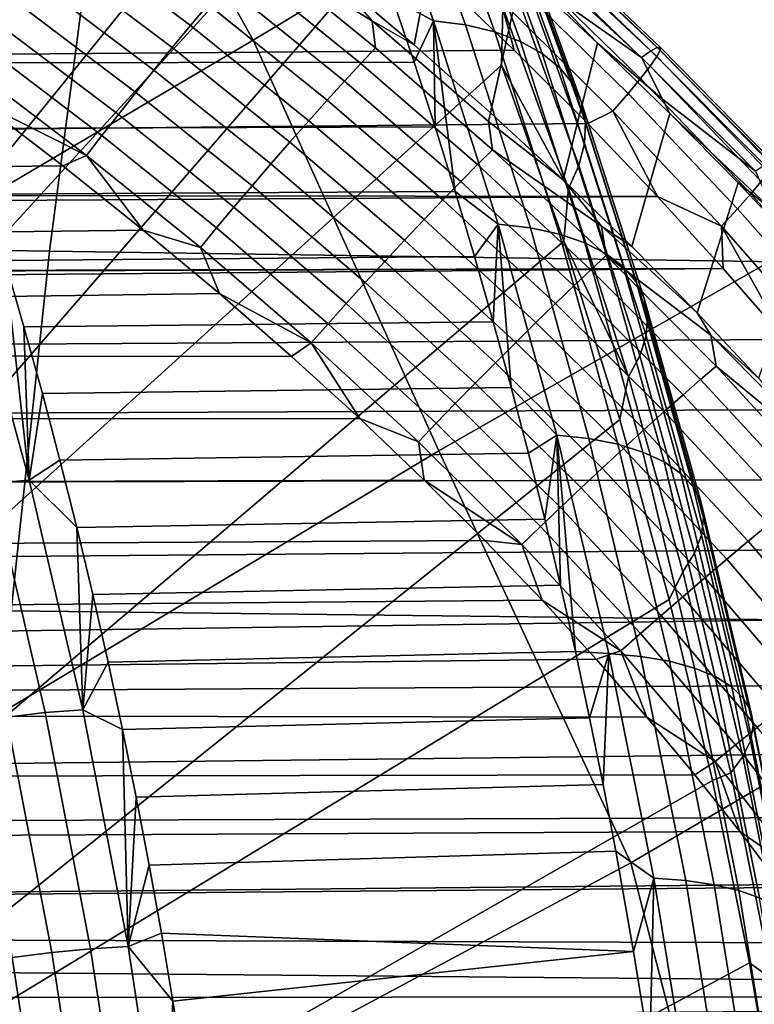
# Model space of a CAD drawing. Header units: metres. Extents: x -240 to 45, y -77 to 27.
# Tile 550 of 656: x -167.7 to -166.65, y 1.51 to 2.92. Entities that reach past the tile are written whole.
import ezdxf

# ---------------------------------------------------------------- set-up
doc = ezdxf.new("R2010")
doc.units = ezdxf.units.M
doc.layers.add('solid_102011X2', color=7, linetype='CONTINUOUS')

msp = doc.modelspace()

# ---------------------------------------------------------------- linework, layer by layer
at = {"layer": 'solid_102011X2'}
for points in [[(-168.728973, 2.282758, 293.332458), (-168.805603, 2.451516, 293.204926), (-167.756409, 4.249924, 295.040253), (-167.68074, 4.143975, 295.167908)], [(-168.728973, 2.282758, 293.332458), (-167.68074, 4.143975, 295.167908), (-167.60759, 4.035539, 295.291382)], [(-168.657959, 2.10499, 293.450653), (-168.728973, 2.282758, 293.332458), (-167.60759, 4.035539, 295.291382), (-167.536972, 3.925005, 295.410614)], [(-167.368652, 2.889431, 317.046051), (-167.694031, 3.473931, 316.847595), (-166.858765, 4.014644, 318.078796), (-166.457581, 3.437254, 318.32724)], [(-168.657959, 2.10499, 293.450653), (-167.536972, 3.925005, 295.410614), (-167.468887, 3.812325, 295.525635)], [(-168.657959, 2.10499, 293.450653), (-167.468887, 3.812325, 295.525635), (-167.40332, 3.697788, 295.636414)], [(-168.592819, 1.918916, 293.559021), (-168.657959, 2.10499, 293.450653), (-167.40332, 3.697788, 295.636414), (-167.340286, 3.581486, 295.742981)], [(-168.592819, 1.918916, 293.559021), (-167.340286, 3.581486, 295.742981), (-167.27977, 3.463499, 295.845306)], [(-168.32074, 2.328119, 315.718353), (-168.585876, 2.920055, 315.552979), (-167.694031, 3.473931, 316.847595), (-167.368652, 2.889431, 317.046051)], [(-168.533844, 1.725268, 293.657196), (-168.592819, 1.918916, 293.559021), (-167.27977, 3.463499, 295.845306), (-167.221756, 3.3441, 295.943451)], [(-167.103455, 2.303709, 317.206848), (-167.368652, 2.889431, 317.046051), (-166.457581, 3.437254, 318.32724), (-166.131958, 2.858924, 318.520203)], [(-168.533844, 1.725268, 293.657196), (-167.221756, 3.3441, 295.943451), (-167.166229, 3.223223, 296.037415)], [(-168.481232, 1.524811, 293.744751), (-168.533844, 1.725268, 293.657196), (-167.166229, 3.223223, 296.037415), (-167.11319, 3.101197, 296.127197)], [(-167.253815, 2.979988, 298.083527), (-167.220108, 3.19068, 298.382324), (-167.09996, 3.088002, 298.374786), (-167.138885, 2.882545, 298.077667)], [(-167.11145, 2.917065, 296.993591), (-167.212433, 3.195531, 296.82251), (-167.202148, 3.040436, 296.953644), (-167.169998, 2.949336, 297.008057)], [(-167.065445, 2.911039, 296.955994), (-167.166245, 3.189008, 296.785217), (-167.212433, 3.195531, 296.82251), (-167.11145, 2.917065, 296.993591)], [(-167.023819, 2.901155, 296.914337), (-167.124329, 3.178304, 296.74408), (-167.166245, 3.189008, 296.785217), (-167.065445, 2.911039, 296.955994)], [(-166.987198, 2.887555, 296.869171), (-167.08728, 3.163573, 296.699615), (-167.124329, 3.178304, 296.74408), (-167.023819, 2.901155, 296.914337)], [(-166.95607, 2.870433, 296.821167), (-167.055649, 3.145025, 296.652496), (-167.08728, 3.163573, 296.699615), (-166.987198, 2.887555, 296.869171)], [(-166.930908, 2.850033, 296.771027), (-167.029861, 3.122925, 296.603363), (-167.055649, 3.145025, 296.652496), (-166.95607, 2.870433, 296.821167)], [(-167.592896, 3.097504, 353.362), (-169.501236, 3.131834, 352.0961), (-169.569809, 2.617176, 352.185242), (-167.659515, 2.588489, 353.45108)], [(-166.912048, 2.826645, 296.719421), (-167.0103, 3.097587, 296.552948), (-167.029861, 3.122925, 296.603363), (-166.930908, 2.850033, 296.771027)], [(-167.012283, 2.936296, 296.306763), (-167.014404, 2.853714, 296.294495), (-168.481232, 1.524811, 293.744751), (-167.11319, 3.101197, 296.127197)], [(-165.67067, 3.063697, 354.602692), (-167.592896, 3.097504, 353.362), (-167.659515, 2.588489, 353.45108), (-165.735367, 2.560238, 354.691742)], [(-166.89978, 2.800605, 296.667084), (-166.997238, 3.069373, 296.501984), (-167.0103, 3.097587, 296.552948), (-166.912048, 2.826645, 296.719421)], [(-167.138885, 2.882545, 298.077667), (-167.09996, 3.088002, 298.374786), (-166.985733, 2.986148, 298.367615), (-167.029739, 2.785813, 298.072205)], [(-167.458099, 2.910084, 297.956024), (-167.630722, 3.040483, 297.966248), (-167.606094, 3.071464, 297.978088), (-167.432709, 2.940196, 297.968475)], [(-166.894257, 2.772282, 296.614807), (-166.99086, 3.038685, 296.451141), (-166.997238, 3.069373, 296.501984), (-166.89978, 2.800605, 296.667084)], [(-167.36499, 3.017698, 298.036102), (-167.368698, 3.055021, 298.068237), (-167.253815, 2.979988, 298.083527), (-167.19873, 2.917065, 298.061279)], [(-167.484116, 2.878756, 297.949097), (-167.655869, 3.008326, 297.95993), (-167.630722, 3.040483, 297.966248), (-167.458099, 2.910084, 297.956024)], [(-166.895584, 2.742081, 296.563324), (-166.991272, 3.005962, 296.401215), (-166.99086, 3.038685, 296.451141), (-166.894257, 2.772282, 296.614807)], [(-166.800827, 2.873983, 298.464203), (-166.968246, 3.030648, 298.471252), (-166.958984, 3.036364, 298.521301), (-166.791946, 2.878952, 298.514374)], [(-166.791946, 2.878952, 298.514374), (-166.958984, 3.036364, 298.521301), (-166.954071, 3.037265, 298.572266), (-166.787598, 2.879246, 298.565399)], [(-166.787598, 2.879246, 298.565399), (-166.954071, 3.037265, 298.572266), (-166.953583, 3.033337, 298.623322), (-166.787827, 2.874861, 298.616425)], [(-166.814087, 2.864421, 298.415649), (-166.98172, 3.020209, 298.422974), (-166.968246, 3.030648, 298.471252), (-166.800827, 2.873983, 298.464203)], [(-166.947205, 2.958326, 298.374817), (-166.98172, 3.020209, 298.422974), (-166.814087, 2.864421, 298.415649)], [(-166.792648, 2.865868, 298.666626), (-166.95755, 3.024642, 298.673645), (-166.965881, 3.011325, 298.722382), (-166.801987, 2.852416, 298.715149)], [(-166.787827, 2.874861, 298.616425), (-166.953583, 3.033337, 298.623322), (-166.95755, 3.024642, 298.673645), (-166.792648, 2.865868, 298.666626)], [(-167.510315, 2.84676, 297.947815), (-167.681107, 2.975559, 297.95929), (-167.655869, 3.008326, 297.95993), (-167.484116, 2.878756, 297.949097)], [(-167.21492, 2.856049, 298.001038), (-167.385712, 2.994518, 298.008911), (-167.36499, 3.017698, 298.036102), (-167.193817, 2.878289, 298.028717)], [(-167.193817, 2.878289, 298.028717), (-167.36499, 3.017698, 298.036102), (-167.19873, 2.917065, 298.061279)], [(-166.903717, 2.710432, 296.513336), (-166.998444, 2.971669, 296.352844), (-166.991272, 3.005962, 296.401215), (-166.895584, 2.742081, 296.563324)], [(-166.801987, 2.852416, 298.715149), (-166.965881, 3.011325, 298.722382), (-166.978455, 2.993604, 298.768768), (-166.815674, 2.834723, 298.7612)], [(-167.238159, 2.83101, 297.977814), (-167.408417, 2.968519, 297.986206), (-167.385712, 2.994518, 298.008911), (-167.21492, 2.856049, 298.001038)], [(-166.815674, 2.834723, 298.7612), (-166.978455, 2.993604, 298.768768), (-166.995071, 2.971768, 298.812012), (-166.833511, 2.813082, 298.804077)], [(-167.106918, 2.981497, 298.890137), (-176.5728, 2.920488, 304.612915), (-176.522537, 2.800123, 304.649323), (-166.995941, 2.875318, 298.88385)], [(-167.19873, 2.917065, 298.061279), (-167.253815, 2.979988, 298.083527), (-167.138885, 2.882545, 298.077667)], [(-167.015442, 2.946176, 298.85141), (-167.106918, 2.981497, 298.890137), (-166.995941, 2.875318, 298.88385)], [(-167.029739, 2.785813, 298.072205), (-166.985733, 2.986148, 298.367615), (-166.877075, 2.885048, 298.36087), (-166.926224, 2.689924, 298.067078)], [(-166.947205, 2.958326, 298.374817), (-166.877075, 2.885048, 298.36087), (-166.985733, 2.986148, 298.367615)], [(-167.536087, 2.814801, 297.952209), (-167.705887, 2.942897, 297.964325), (-167.681107, 2.975559, 297.95929), (-167.510315, 2.84676, 297.947815)], [(-167.263107, 2.803648, 297.959503), (-167.432709, 2.940196, 297.968475), (-167.408417, 2.968519, 297.986206), (-167.238159, 2.83101, 297.977814)], [(-166.833511, 2.813082, 298.804077), (-166.995071, 2.971768, 298.812012), (-167.015442, 2.946176, 298.85141), (-166.855164, 2.787845, 298.843018)], [(-166.918549, 2.677788, 296.465576), (-167.012283, 2.936296, 296.306763), (-166.998444, 2.971669, 296.352844), (-166.903717, 2.710432, 296.513336)], [(-167.138962, 2.857769, 297.060577), (-167.169998, 2.949336, 297.008057), (-167.84407, 2.950158, 297.412415), (-167.812119, 2.857037, 297.465607)], [(-166.814087, 2.864421, 298.415649), (-166.784363, 2.804974, 298.367462), (-166.877075, 2.885048, 298.36087), (-166.947205, 2.958326, 298.374817)], [(-167.561035, 2.783432, 297.962219), (-167.729752, 2.910907, 297.974945), (-167.705887, 2.942897, 297.964325), (-167.536087, 2.814801, 297.952209)], [(-167.289291, 2.774482, 297.946442), (-167.458099, 2.910084, 297.956024), (-167.432709, 2.940196, 297.968475), (-167.263107, 2.803648, 297.959503)], [(-167.11145, 2.917065, 296.993591), (-167.169998, 2.949336, 297.008057), (-167.138962, 2.857769, 297.060577)], [(-166.855164, 2.787845, 298.843018), (-167.015442, 2.946176, 298.85141), (-166.995941, 2.875318, 298.88385), (-166.890869, 2.770324, 298.87793)], [(-166.918549, 2.677788, 296.465576), (-167.014404, 2.853714, 296.294495), (-167.012283, 2.936296, 296.306763)], [(-167.584641, 2.753247, 297.9776), (-167.752274, 2.880197, 297.990906), (-167.729752, 2.910907, 297.974945), (-167.561035, 2.783432, 297.962219)], [(-167.316208, 2.744064, 297.938873), (-167.484116, 2.878756, 297.949097), (-167.458099, 2.910084, 297.956024), (-167.289291, 2.774482, 297.946442)], [(-167.032822, 2.773503, 298.054932), (-167.19873, 2.917065, 298.061279), (-167.138885, 2.882545, 298.077667), (-167.029739, 2.785813, 298.072205)], [(-167.02684, 2.733147, 298.021973), (-167.193817, 2.878289, 298.028717), (-167.19873, 2.917065, 298.061279), (-167.032822, 2.773503, 298.054932)], [(-167.11145, 2.917065, 296.993591), (-167.138962, 2.857769, 297.060577), (-167.109024, 2.765783, 297.111206)], [(-167.11145, 2.917065, 296.993591), (-167.109024, 2.765783, 297.111206), (-167.080215, 2.673409, 297.159973)], [(-167.018753, 2.626994, 297.150726), (-167.11145, 2.917065, 296.993591), (-167.080215, 2.673409, 297.159973)], [(-166.972916, 2.621504, 297.112854), (-167.065445, 2.911039, 296.955994), (-167.11145, 2.917065, 296.993591), (-167.018753, 2.626994, 297.150726)], [(-166.93158, 2.612504, 297.070709), (-167.023819, 2.901155, 296.914337), (-167.065445, 2.911039, 296.955994), (-166.972916, 2.621504, 297.112854)], [(-166.89534, 2.600122, 297.024872), (-166.987198, 2.887555, 296.869171), (-167.023819, 2.901155, 296.914337), (-166.93158, 2.612504, 297.070709)], [(-168.055008, 1.73429, 315.920685), (-168.32074, 2.328119, 315.718353), (-167.368652, 2.889431, 317.046051), (-167.103455, 2.303709, 317.206848)], [(-167.606476, 2.724818, 297.998108), (-167.773026, 2.851348, 298.011963), (-167.752274, 2.880197, 297.990906), (-167.584641, 2.753247, 297.9776)], [(-166.8647, 2.584535, 296.976044), (-166.95607, 2.870433, 296.821167), (-166.987198, 2.887555, 296.869171), (-166.89534, 2.600122, 297.024872)], [(-166.926224, 2.689924, 298.067078), (-166.877075, 2.885048, 298.36087), (-166.774002, 2.784893, 298.354462), (-166.828003, 2.594814, 298.062286)], [(-166.784363, 2.804974, 298.367462), (-166.774002, 2.784893, 298.354462), (-166.877075, 2.885048, 298.36087)], [(-166.630005, 2.715501, 298.507935), (-166.791946, 2.878952, 298.514374), (-166.787598, 2.879246, 298.565399), (-166.626251, 2.715228, 298.55899)], [(-166.626251, 2.715228, 298.55899), (-166.787598, 2.879246, 298.565399), (-166.787827, 2.874861, 298.616425), (-166.627243, 2.710444, 298.609985)], [(-166.995941, 2.875318, 298.88385), (-176.522537, 2.800123, 304.649323), (-176.474579, 2.679564, 304.683899), (-166.890869, 2.770324, 298.87793)], [(-167.343369, 2.712924, 297.936981), (-167.510315, 2.84676, 297.947815), (-167.484116, 2.878756, 297.949097), (-167.316208, 2.744064, 297.938873)], [(-167.04834, 2.711902, 297.993805), (-167.21492, 2.856049, 298.001038), (-167.193817, 2.878289, 298.028717), (-167.02684, 2.733147, 298.021973)], [(-166.840118, 2.565965, 296.924896), (-166.930908, 2.850033, 296.771027), (-166.95607, 2.870433, 296.821167), (-166.8647, 2.584535, 296.976044)], [(-166.651474, 2.702568, 298.408813), (-166.814087, 2.864421, 298.415649), (-166.800827, 2.873983, 298.464203), (-166.638474, 2.711257, 298.457581)], [(-166.63298, 2.701228, 298.660034), (-166.792648, 2.865868, 298.666626), (-166.801987, 2.852416, 298.715149), (-166.643356, 2.68773, 298.708313)], [(-166.638474, 2.711257, 298.457581), (-166.800827, 2.873983, 298.464203), (-166.791946, 2.878952, 298.514374), (-166.630005, 2.715501, 298.507935)], [(-166.627243, 2.710444, 298.609985), (-166.787827, 2.874861, 298.616425), (-166.792648, 2.865868, 298.666626), (-166.63298, 2.701228, 298.660034)], [(-168.435211, 1.318336, 293.82135), (-168.481232, 1.524811, 293.744751), (-167.014404, 2.853714, 296.294495), (-166.925232, 2.602482, 296.445587)], [(-167.138962, 2.857769, 297.060577), (-167.812119, 2.857037, 297.465607), (-167.781326, 2.763466, 297.516846), (-167.109024, 2.765783, 297.111206)], [(-167.606476, 2.724818, 297.998108), (-167.761597, 2.802982, 298.03476), (-167.773026, 2.851348, 298.011963)], [(-167.072128, 2.687889, 297.970062), (-167.238159, 2.83101, 297.977814), (-167.21492, 2.856049, 298.001038), (-167.04834, 2.711902, 297.993805)], [(-166.829422, 1.715995, 317.413361), (-167.103455, 2.303709, 317.206848), (-166.131958, 2.858924, 318.520203), (-165.866562, 2.279384, 318.676483)], [(-166.918549, 2.677788, 296.465576), (-166.925232, 2.602482, 296.445587), (-167.014404, 2.853714, 296.294495)], [(-166.643356, 2.68773, 298.708313), (-166.801987, 2.852416, 298.715149), (-166.815674, 2.834723, 298.7612), (-166.658218, 2.670172, 298.754089)], [(-166.784363, 2.804974, 298.367462), (-166.814087, 2.864421, 298.415649), (-166.651474, 2.702568, 298.408813)], [(-167.370209, 2.681758, 297.940735), (-167.536087, 2.814801, 297.952209), (-167.510315, 2.84676, 297.947815), (-167.343369, 2.712924, 297.936981)], [(-166.821945, 2.544678, 296.872162), (-166.912048, 2.826645, 296.719421), (-166.930908, 2.850033, 296.771027), (-166.840118, 2.565965, 296.924896)], [(-167.097763, 2.661564, 297.951172), (-167.263107, 2.803648, 297.959503), (-167.238159, 2.83101, 297.977814), (-167.072128, 2.687889, 297.970062)], [(-166.81041, 2.520976, 296.818573), (-166.89978, 2.800605, 296.667084), (-166.912048, 2.826645, 296.719421), (-166.821945, 2.544678, 296.872162)], [(-166.658218, 2.670172, 298.754089), (-166.815674, 2.834723, 298.7612), (-166.833511, 2.813082, 298.804077), (-166.677322, 2.648842, 298.796539)], [(-167.39624, 2.651098, 297.950104), (-167.561035, 2.783432, 297.962219), (-167.536087, 2.814801, 297.952209), (-167.370209, 2.681758, 297.940735)], [(-166.677322, 2.648842, 298.796539), (-166.833511, 2.813082, 298.804077), (-166.855164, 2.787845, 298.843018), (-166.700333, 2.624089, 298.835022)], [(-173.413681, 2.648131, 301.5336), (-173.442764, 2.748632, 301.485199), (-167.761597, 2.802982, 298.03476), (-167.640213, 2.710254, 298.0242)], [(-167.606476, 2.724818, 297.998108), (-167.640213, 2.710254, 298.0242), (-167.761597, 2.802982, 298.03476)], [(-167.124741, 2.633427, 297.9375), (-167.289291, 2.774482, 297.946442), (-167.263107, 2.803648, 297.959503), (-167.097763, 2.661564, 297.951172)], [(-166.80571, 2.495197, 296.764923), (-166.894257, 2.772282, 296.614807), (-166.89978, 2.800605, 296.667084), (-166.81041, 2.520976, 296.818573)], [(-166.651474, 2.702568, 298.408813), (-166.62648, 2.645725, 298.360626), (-166.774002, 2.784893, 298.354462), (-166.784363, 2.804974, 298.367462)], [(-167.420975, 2.621525, 297.964935), (-167.584641, 2.753247, 297.9776), (-167.561035, 2.783432, 297.962219), (-167.39624, 2.651098, 297.950104)], [(-167.032822, 2.773503, 298.054932), (-167.029739, 2.785813, 298.072205), (-166.926224, 2.689924, 298.067078)], [(-166.855164, 2.787845, 298.843018), (-166.890869, 2.770324, 298.87793), (-166.791565, 2.666507, 298.872437)], [(-166.700333, 2.624089, 298.835022), (-166.855164, 2.787845, 298.843018), (-166.791565, 2.666507, 298.872437)], [(-166.828003, 2.594814, 298.062286), (-166.774002, 2.784893, 298.354462), (-166.676285, 2.685724, 298.348419), (-166.735046, 2.50064, 298.057831)], [(-166.62648, 2.645725, 298.360626), (-166.676285, 2.685724, 298.348419), (-166.774002, 2.784893, 298.354462)], [(-166.791565, 2.666507, 298.872437), (-166.890869, 2.770324, 298.87793), (-176.474579, 2.679564, 304.683899)], [(-167.152557, 2.604011, 297.929321), (-167.316208, 2.744064, 297.938873), (-167.289291, 2.774482, 297.946442), (-167.124741, 2.633427, 297.9375)], [(-167.02684, 2.733147, 298.021973), (-167.032822, 2.773503, 298.054932), (-166.926224, 2.689924, 298.067078), (-166.871445, 2.624054, 298.049133)], [(-166.807892, 2.46771, 296.711945), (-166.895584, 2.742081, 296.563324), (-166.894257, 2.772282, 296.614807), (-166.80571, 2.495197, 296.764923)], [(-167.109024, 2.765783, 297.111206), (-167.781326, 2.763466, 297.516846), (-167.751678, 2.669487, 297.566193), (-167.080215, 2.673409, 297.159973)], [(-167.443939, 2.593601, 297.984863), (-167.606476, 2.724818, 297.998108), (-167.584641, 2.753247, 297.9776), (-167.420975, 2.621525, 297.964935)], [(-167.180756, 2.573823, 297.926758), (-167.343369, 2.712924, 297.936981), (-167.316208, 2.744064, 297.938873), (-167.152557, 2.604011, 297.929321)], [(-166.81694, 2.438906, 296.660431), (-166.903717, 2.710432, 296.513336), (-166.895584, 2.742081, 296.563324), (-166.807892, 2.46771, 296.711945)], [(-167.606476, 2.724818, 297.998108), (-167.525482, 2.618528, 298.014435), (-167.640213, 2.710254, 298.0242)], [(-167.443939, 2.593601, 297.984863), (-167.525482, 2.618528, 298.014435), (-167.606476, 2.724818, 297.998108)], [(-166.886475, 2.561785, 297.987183), (-167.04834, 2.711902, 297.993805), (-167.02684, 2.733147, 298.021973), (-166.864594, 2.581977, 298.015808)], [(-166.864594, 2.581977, 298.015808), (-167.02684, 2.733147, 298.021973), (-166.871445, 2.624054, 298.049133)], [(-167.208664, 2.543547, 297.929901), (-167.370209, 2.681758, 297.940735), (-167.343369, 2.712924, 297.936981), (-167.180756, 2.573823, 297.926758)], [(-166.910812, 2.53887, 297.962891), (-167.072128, 2.687889, 297.970062), (-167.04834, 2.711902, 297.993805), (-166.886475, 2.561785, 297.987183)], [(-173.385773, 2.547128, 301.580048), (-173.413681, 2.648131, 301.5336), (-167.640213, 2.710254, 298.0242), (-167.525482, 2.618528, 298.014435)], [(-166.832703, 2.409197, 296.611084), (-166.918549, 2.677788, 296.465576), (-166.903717, 2.710432, 296.513336), (-166.81694, 2.438906, 296.660431)], [(-166.937134, 2.513666, 297.943451), (-167.097763, 2.661564, 297.951172), (-167.072128, 2.687889, 297.970062), (-166.910812, 2.53887, 297.962891)], [(-166.871445, 2.624054, 298.049133), (-166.926224, 2.689924, 298.067078), (-166.828003, 2.594814, 298.062286)], [(-166.735046, 2.50064, 298.057831), (-166.676285, 2.685724, 298.348419), (-166.58374, 2.587585, 298.342743), (-166.647125, 2.407412, 298.053619)], [(-166.62648, 2.645725, 298.360626), (-166.58374, 2.587585, 298.342743), (-166.676285, 2.685724, 298.348419)], [(-166.490616, 2.517035, 298.701935), (-166.643356, 2.68773, 298.708313), (-166.658218, 2.670172, 298.754089), (-166.506699, 2.499731, 298.747375)], [(-177.963394, 2.599229, 305.618988), (-166.791565, 2.666507, 298.872437), (-176.474579, 2.679564, 304.683899), (-177.98436, 2.659164, 305.601501)], [(-167.080215, 2.673409, 297.159973), (-167.751678, 2.669487, 297.566193), (-167.72319, 2.575142, 297.613617), (-167.052475, 2.58065, 297.206909)], [(-167.235825, 2.513695, 297.938629), (-167.39624, 2.651098, 297.950104), (-167.370209, 2.681758, 297.940735), (-167.208664, 2.543547, 297.929901)], [(-167.018753, 2.626994, 297.150726), (-167.080215, 2.673409, 297.159973), (-167.052475, 2.58065, 297.206909)], [(-166.832703, 2.409197, 296.611084), (-166.925232, 2.602482, 296.445587), (-166.918549, 2.677788, 296.465576)], [(-166.506699, 2.499731, 298.747375), (-166.658218, 2.670172, 298.754089), (-166.677322, 2.648842, 298.796539), (-166.527115, 2.478845, 298.789429)], [(-166.791565, 2.666507, 298.872437), (-177.963394, 2.599229, 305.618988), (-177.941528, 2.535388, 305.637085), (-166.697556, 2.563876, 298.867188)], [(-166.964935, 2.486652, 297.929169), (-167.124741, 2.633427, 297.9375), (-167.097763, 2.661564, 297.951172), (-166.937134, 2.513666, 297.943451)], [(-166.700333, 2.624089, 298.835022), (-166.791565, 2.666507, 298.872437), (-166.697556, 2.563876, 298.867188)], [(-167.261719, 2.484835, 297.95285), (-167.420975, 2.621525, 297.964935), (-167.39624, 2.651098, 297.950104), (-167.235825, 2.513695, 297.938629)], [(-166.527115, 2.478845, 298.789429), (-166.677322, 2.648842, 298.796539), (-166.700333, 2.624089, 298.835022), (-166.551529, 2.45472, 298.827454)], [(-166.993698, 2.458339, 297.920349), (-167.152557, 2.604011, 297.929321), (-167.124741, 2.633427, 297.9375), (-166.964935, 2.486652, 297.929169)], [(-167.018753, 2.626994, 297.150726), (-167.052475, 2.58065, 297.206909), (-167.025833, 2.487532, 297.252014)], [(-167.018753, 2.626994, 297.150726), (-167.025833, 2.487532, 297.252014), (-167.00029, 2.394105, 297.295288)], [(-166.934967, 2.325943, 297.292816), (-167.018753, 2.626994, 297.150726), (-167.00029, 2.394105, 297.295288)], [(-166.889282, 2.321029, 297.254669), (-166.972916, 2.621504, 297.112854), (-167.018753, 2.626994, 297.150726), (-166.934967, 2.325943, 297.292816)], [(-173.359039, 2.445722, 301.624542), (-173.385773, 2.547128, 301.580048), (-167.525482, 2.618528, 298.014435), (-167.416733, 2.5278, 298.005249)], [(-167.659515, 2.588489, 353.45108), (-169.569809, 2.617176, 352.185242), (-169.626068, 2.098488, 352.258362), (-167.714172, 2.075486, 353.52417)], [(-167.443939, 2.593601, 297.984863), (-167.416733, 2.5278, 298.005249), (-167.525482, 2.618528, 298.014435)], [(-167.285858, 2.457511, 297.972229), (-167.443939, 2.593601, 297.984863), (-167.420975, 2.621525, 297.964935), (-167.261719, 2.484835, 297.95285)], [(-166.848221, 2.312976, 297.212067), (-166.93158, 2.612504, 297.070709), (-166.972916, 2.621504, 297.112854), (-166.889282, 2.321029, 297.254669)], [(-166.812332, 2.3019, 297.165649), (-166.89534, 2.600122, 297.024872), (-166.93158, 2.612504, 297.070709), (-166.848221, 2.312976, 297.212067)], [(-166.871445, 2.624054, 298.049133), (-166.828003, 2.594814, 298.062286), (-166.735046, 2.50064, 298.057831)], [(-166.864594, 2.581977, 298.015808), (-166.871445, 2.624054, 298.049133), (-166.735046, 2.50064, 298.057831), (-166.715149, 2.46839, 298.043884)], [(-166.700333, 2.624089, 298.835022), (-166.697556, 2.563876, 298.867188), (-166.609024, 2.462606, 298.862366)], [(-166.551529, 2.45472, 298.827454), (-166.700333, 2.624089, 298.835022), (-166.609024, 2.462606, 298.862366)], [(-168.395966, 1.106659, 293.886658), (-168.435211, 1.318336, 293.82135), (-166.925232, 2.602482, 296.445587), (-166.845459, 2.348233, 296.580811)], [(-167.022919, 2.429212, 297.917145), (-167.180756, 2.573823, 297.926758), (-167.152557, 2.604011, 297.929321), (-166.993698, 2.458339, 297.920349)], [(-166.832703, 2.409197, 296.611084), (-166.845459, 2.348233, 296.580811), (-166.925232, 2.602482, 296.445587)], [(-166.782166, 2.287957, 297.116028), (-166.8647, 2.584535, 296.976044), (-166.89534, 2.600122, 297.024872), (-166.812332, 2.3019, 297.165649)], [(-165.735367, 2.560238, 354.691742), (-167.659515, 2.588489, 353.45108), (-167.714172, 2.075486, 353.52417), (-165.788437, 2.052835, 354.764771)], [(-167.285858, 2.457511, 297.972229), (-167.416733, 2.5278, 298.005249), (-167.443939, 2.593601, 297.984863)], [(-166.758118, 2.271348, 297.063965), (-166.840118, 2.565965, 296.924896), (-166.8647, 2.584535, 296.976044), (-166.782166, 2.287957, 297.116028)], [(-167.688232, 2.261811, 297.782898), (-167.775314, 2.578902, 297.63797), (-167.828537, 2.573958, 297.659943), (-167.741608, 2.25743, 297.804596)], [(-167.688232, 2.261811, 297.782898), (-167.72319, 2.575142, 297.613617), (-167.775314, 2.578902, 297.63797)], [(-167.052475, 2.58065, 297.206909), (-167.72319, 2.575142, 297.613617), (-167.695831, 2.480434, 297.659149), (-167.025833, 2.487532, 297.252014)], [(-167.688232, 2.261811, 297.782898), (-167.695831, 2.480434, 297.659149), (-167.72319, 2.575142, 297.613617)], [(-167.051941, 2.399939, 297.919647), (-167.208664, 2.543547, 297.929901), (-167.180756, 2.573823, 297.926758), (-167.022919, 2.429212, 297.917145)], [(-166.729904, 2.405361, 297.98111), (-166.886475, 2.561785, 297.987183), (-166.864594, 2.581977, 298.015808), (-166.707626, 2.424436, 298.010193)], [(-166.707626, 2.424436, 298.010193), (-166.864594, 2.581977, 298.015808), (-166.715149, 2.46839, 298.043884)], [(-166.697556, 2.563876, 298.867188), (-177.941528, 2.535388, 305.637085), (-177.938324, 2.52592, 305.639709)], [(-166.697556, 2.563876, 298.867188), (-177.938324, 2.52592, 305.639709), (-177.918686, 2.467226, 305.655731)], [(-166.697556, 2.563876, 298.867188), (-177.918686, 2.467226, 305.655731), (-177.894867, 2.394322, 305.674957), (-166.609024, 2.462606, 298.862366)], [(-166.754807, 2.383623, 297.956329), (-166.910812, 2.53887, 297.962891), (-166.886475, 2.561785, 297.987183), (-166.729904, 2.405361, 297.98111)], [(-166.74057, 2.252308, 297.010162), (-166.821945, 2.544678, 296.872162), (-166.840118, 2.565965, 296.924896), (-166.758118, 2.271348, 297.063965)], [(-167.080276, 2.371011, 297.927765), (-167.235825, 2.513695, 297.938629), (-167.208664, 2.543547, 297.929901), (-167.051941, 2.399939, 297.919647)], [(-166.729736, 2.23111, 296.955383), (-166.81041, 2.520976, 296.818573), (-166.821945, 2.544678, 296.872162), (-166.74057, 2.252308, 297.010162)], [(-166.78183, 2.359634, 297.936279), (-166.937134, 2.513666, 297.943451), (-166.910812, 2.53887, 297.962891), (-166.754807, 2.383623, 297.956329)], [(-173.359039, 2.445722, 301.624542), (-167.416733, 2.5278, 298.005249), (-167.313721, 2.438094, 297.996613)], [(-167.285858, 2.457511, 297.972229), (-167.313721, 2.438094, 297.996613), (-167.416733, 2.5278, 298.005249)], [(-166.725784, 2.208056, 296.900452), (-166.80571, 2.495197, 296.764923), (-166.81041, 2.520976, 296.818573), (-166.729736, 2.23111, 296.955383)], [(-167.107376, 2.342977, 297.941376), (-167.261719, 2.484835, 297.95285), (-167.235825, 2.513695, 297.938629), (-167.080276, 2.371011, 297.927765)], [(-166.810471, 2.333848, 297.921417), (-166.964935, 2.486652, 297.929169), (-166.937134, 2.513666, 297.943451), (-166.78183, 2.359634, 297.936279)], [(-166.715149, 2.46839, 298.043884), (-166.735046, 2.50064, 298.057831), (-166.647125, 2.407412, 298.053619)], [(-167.025833, 2.487532, 297.252014), (-167.695831, 2.480434, 297.659149), (-167.669601, 2.385383, 297.702789), (-167.00029, 2.394105, 297.295288)], [(-166.840195, 2.306756, 297.911987), (-166.993698, 2.458339, 297.920349), (-166.964935, 2.486652, 297.929169), (-166.810471, 2.333848, 297.921417)], [(-166.728775, 2.183474, 296.8461), (-166.807892, 2.46771, 296.711945), (-166.80571, 2.495197, 296.764923), (-166.725784, 2.208056, 296.900452)], [(-167.688232, 2.261811, 297.782898), (-167.669601, 2.385383, 297.702789), (-167.695831, 2.480434, 297.659149)], [(-167.132721, 2.316367, 297.960175), (-167.285858, 2.457511, 297.972229), (-167.261719, 2.484835, 297.95285), (-167.107376, 2.342977, 297.941376)], [(-166.609024, 2.462606, 298.862366), (-177.894867, 2.394322, 305.674957), (-177.86969, 2.315033, 305.695038), (-166.525391, 2.362397, 298.857819)], [(-166.870483, 2.278816, 297.908142), (-167.022919, 2.429212, 297.917145), (-166.993698, 2.458339, 297.920349), (-166.840195, 2.306756, 297.911987)], [(-166.738678, 2.157715, 296.793152), (-166.81694, 2.438906, 296.660431), (-166.807892, 2.46771, 296.711945), (-166.728775, 2.183474, 296.8461)], [(-166.715149, 2.46839, 298.043884), (-166.647125, 2.407412, 298.053619), (-166.563843, 2.314914, 298.049683)], [(-166.707626, 2.424436, 298.010193), (-166.715149, 2.46839, 298.043884), (-166.563843, 2.314914, 298.049683), (-166.564606, 2.306209, 298.039185)], [(-173.333466, 2.343979, 301.667114), (-173.359039, 2.445722, 301.624542), (-167.313721, 2.438094, 297.996613), (-167.216507, 2.349477, 297.988586)], [(-167.285858, 2.457511, 297.972229), (-167.216507, 2.349477, 297.988586), (-167.313721, 2.438094, 297.996613)], [(-167.132721, 2.316367, 297.960175), (-167.216507, 2.349477, 297.988586), (-167.285858, 2.457511, 297.972229)], [(-166.75531, 2.131147, 296.74234), (-166.832703, 2.409197, 296.611084), (-166.81694, 2.438906, 296.660431), (-166.738678, 2.157715, 296.793152)], [(-166.90065, 2.250677, 297.910004), (-167.051941, 2.399939, 297.919647), (-167.022919, 2.429212, 297.917145), (-166.870483, 2.278816, 297.908142)], [(-166.579361, 2.242339, 297.975616), (-166.729904, 2.405361, 297.98111), (-166.707626, 2.424436, 298.010193), (-166.556686, 2.260229, 298.005157)], [(-166.556686, 2.260229, 298.005157), (-166.707626, 2.424436, 298.010193), (-166.564606, 2.306209, 298.039185)], [(-166.832703, 2.409197, 296.611084), (-166.75531, 2.131147, 296.74234), (-166.774857, 2.091599, 296.700531), (-166.845459, 2.348233, 296.580811)], [(-166.604797, 2.221863, 297.950317), (-166.754807, 2.383623, 297.956329), (-166.729904, 2.405361, 297.98111), (-166.579361, 2.242339, 297.975616)], [(-167.00029, 2.394105, 297.295288), (-167.669601, 2.385383, 297.702789), (-167.644501, 2.290045, 297.744568), (-166.9758, 2.300369, 297.336761)], [(-166.930176, 2.222807, 297.917511), (-167.080276, 2.371011, 297.927765), (-167.051941, 2.399939, 297.919647), (-166.90065, 2.250677, 297.910004)], [(-166.934967, 2.325943, 297.292816), (-167.00029, 2.394105, 297.295288), (-166.9758, 2.300369, 297.336761)], [(-167.688232, 2.261811, 297.782898), (-167.644501, 2.290045, 297.744568), (-167.669601, 2.385383, 297.702789)], [(-166.632538, 2.199189, 297.929749), (-166.78183, 2.359634, 297.936279), (-166.754807, 2.383623, 297.956329), (-166.604797, 2.221863, 297.950317)], [(-166.525391, 2.362397, 298.857819), (-177.86969, 2.315033, 305.695038), (-177.843842, 2.230927, 305.715393), (-166.446075, 2.26289, 298.853455)], [(-166.958527, 2.195735, 297.930511), (-167.107376, 2.342977, 297.941376), (-167.080276, 2.371011, 297.927765), (-166.930176, 2.222807, 297.917511)], [(-166.662033, 2.174748, 297.914276), (-166.810471, 2.333848, 297.921417), (-166.78183, 2.359634, 297.936279), (-166.632538, 2.199189, 297.929749)], [(-173.309052, 2.241829, 301.707733), (-173.333466, 2.343979, 301.667114), (-167.216507, 2.349477, 297.988586), (-167.124542, 2.261981, 297.981018)], [(-168.395966, 1.106659, 293.886658), (-166.845459, 2.348233, 296.580811), (-166.774857, 2.091599, 296.700531)], [(-167.132721, 2.316367, 297.960175), (-167.124542, 2.261981, 297.981018), (-167.216507, 2.349477, 297.988586)], [(-166.985138, 2.169973, 297.948761), (-167.132721, 2.316367, 297.960175), (-167.107376, 2.342977, 297.941376), (-166.958527, 2.195735, 297.930511)], [(-166.692734, 2.149003, 297.904236), (-166.840195, 2.306756, 297.911987), (-166.810471, 2.333848, 297.921417), (-166.662033, 2.174748, 297.914276)], [(-166.934967, 2.325943, 297.292816), (-166.9758, 2.300369, 297.336761), (-166.952377, 2.20633, 297.376434)], [(-166.934967, 2.325943, 297.292816), (-166.952377, 2.20633, 297.376434), (-166.930008, 2.112043, 297.414307)], [(-166.934967, 2.325943, 297.292816), (-166.930008, 2.112043, 297.414307), (-166.908707, 2.017515, 297.450378)], [(-166.860718, 2.014703, 297.418762), (-166.934967, 2.325943, 297.292816), (-166.908707, 2.017515, 297.450378)], [(-166.815186, 2.010403, 297.380371), (-166.889282, 2.321029, 297.254669), (-166.934967, 2.325943, 297.292816), (-166.860718, 2.014703, 297.418762)], [(-166.774353, 2.003361, 297.337372), (-166.848221, 2.312976, 297.212067), (-166.889282, 2.321029, 297.254669), (-166.815186, 2.010403, 297.380371)], [(-167.904434, 1.140906, 316.01709), (-168.055008, 1.73429, 315.920685), (-167.103455, 2.303709, 317.206848), (-166.829422, 1.715995, 317.413361)], [(-166.985138, 2.169973, 297.948761), (-167.124542, 2.261981, 297.981018), (-167.132721, 2.316367, 297.960175)], [(-166.724121, 2.122387, 297.89975), (-166.870483, 2.278816, 297.908142), (-166.840195, 2.306756, 297.911987), (-166.692734, 2.149003, 297.904236)], [(-166.738815, 1.993675, 297.290375), (-166.812332, 2.3019, 297.165649), (-166.848221, 2.312976, 297.212067), (-166.774353, 2.003361, 297.337372)], [(-167.688232, 2.261811, 297.782898), (-167.620514, 2.194422, 297.784515), (-167.644501, 2.290045, 297.744568)], [(-166.9758, 2.300369, 297.336761), (-167.644501, 2.290045, 297.744568), (-167.620514, 2.194422, 297.784515), (-166.952377, 2.20633, 297.376434)], [(-166.709061, 1.981483, 297.240051), (-166.782166, 2.287957, 297.116028), (-166.812332, 2.3019, 297.165649), (-166.738815, 1.993675, 297.290375)], [(-166.755463, 2.095525, 297.901001), (-166.90065, 2.250677, 297.910004), (-166.870483, 2.278816, 297.908142), (-166.724121, 2.122387, 297.89975)], [(-166.678741, 1.128871, 317.507141), (-166.829422, 1.715995, 317.413361), (-165.866562, 2.279384, 318.676483), (-165.583893, 1.697762, 318.887085)], [(-166.685516, 1.966961, 297.187134), (-166.758118, 2.271348, 297.063965), (-166.782166, 2.287957, 297.116028), (-166.709061, 1.981483, 297.240051)], [(-166.446075, 2.26289, 298.853455), (-177.843842, 2.230927, 305.715393), (-177.782974, 2.067243, 305.744598), (-166.371231, 2.164242, 298.849426)], [(-173.285812, 2.139363, 301.746399), (-173.309052, 2.241829, 301.707733), (-167.124542, 2.261981, 297.981018), (-167.037888, 2.175724, 297.973907)], [(-167.611923, 1.933944, 297.909912), (-167.688232, 2.261811, 297.782898), (-167.741608, 2.25743, 297.804596), (-167.665436, 1.930163, 297.931366)], [(-167.611923, 1.933944, 297.909912), (-167.620514, 2.194422, 297.784515), (-167.688232, 2.261811, 297.782898)], [(-166.985138, 2.169973, 297.948761), (-167.037888, 2.175724, 297.973907), (-167.124542, 2.261981, 297.981018)], [(-166.668533, 1.950314, 297.132385), (-166.74057, 2.252308, 297.010162), (-166.758118, 2.271348, 297.063965), (-166.685516, 1.966961, 297.187134)], [(-167.665436, 1.930163, 297.931366), (-167.741608, 2.25743, 297.804596), (-167.796692, 2.250178, 297.820496), (-167.720734, 1.923904, 297.946899)], [(-166.78624, 2.068861, 297.907867), (-166.930176, 2.222807, 297.917511), (-166.90065, 2.250677, 297.910004), (-166.755463, 2.095525, 297.901001)], [(-166.65834, 1.931781, 297.076538), (-166.729736, 2.23111, 296.955383), (-166.74057, 2.252308, 297.010162), (-166.668533, 1.950314, 297.132385)], [(-166.815857, 2.0429, 297.920258), (-166.958527, 2.195735, 297.930511), (-166.930176, 2.222807, 297.917511), (-166.78624, 2.068861, 297.907867)], [(-166.655075, 1.911626, 297.020416), (-166.725784, 2.208056, 296.900452), (-166.729736, 2.23111, 296.955383), (-166.65834, 1.931781, 297.076538)], [(-166.952377, 2.20633, 297.376434), (-167.620514, 2.194422, 297.784515), (-167.597626, 2.098511, 297.822601), (-166.930008, 2.112043, 297.414307)], [(-166.658813, 1.890136, 296.964813), (-166.728775, 2.183474, 296.8461), (-166.725784, 2.208056, 296.900452), (-166.655075, 1.911626, 297.020416)], [(-167.611923, 1.933944, 297.909912), (-167.597626, 2.098511, 297.822601), (-167.620514, 2.194422, 297.784515)], [(-166.843765, 2.018134, 297.937958), (-166.985138, 2.169973, 297.948761), (-166.958527, 2.195735, 297.930511), (-166.815857, 2.0429, 297.920258)], [(-166.520447, 2.009127, 297.907715), (-166.662033, 2.174748, 297.914276), (-166.632538, 2.199189, 297.929749), (-166.490082, 2.032102, 297.923767)], [(-166.669464, 1.867617, 296.910553), (-166.738678, 2.157715, 296.793152), (-166.728775, 2.183474, 296.8461), (-166.658813, 1.890136, 296.964813)], [(-166.371231, 2.164242, 298.849426), (-177.782974, 2.067243, 305.744598), (-177.727142, 1.904127, 305.77124), (-166.300735, 2.066756, 298.845551)], [(-173.263718, 2.036696, 301.783173), (-173.285812, 2.139363, 301.746399), (-167.037888, 2.175724, 297.973907), (-166.956299, 2.090647, 297.967346)], [(-166.985138, 2.169973, 297.948761), (-166.956299, 2.090647, 297.967346), (-167.037888, 2.175724, 297.973907)], [(-166.843765, 2.018134, 297.937958), (-166.956299, 2.090647, 297.967346), (-166.985138, 2.169973, 297.948761)], [(-166.552124, 1.984864, 297.897064), (-166.692734, 2.149003, 297.904236), (-166.662033, 2.174748, 297.914276), (-166.520447, 2.009127, 297.907715)], [(-166.68692, 1.844391, 296.858398), (-166.75531, 2.131147, 296.74234), (-166.738678, 2.157715, 296.793152), (-166.669464, 1.867617, 296.910553)], [(-166.584625, 1.959719, 297.891998), (-166.724121, 2.122387, 297.89975), (-166.692734, 2.149003, 297.904236), (-166.552124, 1.984864, 297.897064)], [(-166.75531, 2.131147, 296.74234), (-166.68692, 1.844391, 296.858398), (-166.713211, 1.833121, 296.805115), (-166.774857, 2.091599, 296.700531)], [(-166.617157, 1.934288, 297.892609), (-166.755463, 2.095525, 297.901001), (-166.724121, 2.122387, 297.89975), (-166.584625, 1.959719, 297.891998)], [(-166.930008, 2.112043, 297.414307), (-167.597626, 2.098511, 297.822601), (-167.575851, 2.002371, 297.858856), (-166.908707, 2.017515, 297.450378)], [(-167.611923, 1.933944, 297.909912), (-167.575851, 2.002371, 297.858856), (-167.597626, 2.098511, 297.822601)], [(-166.64917, 1.908988, 297.898865), (-166.78624, 2.068861, 297.907867), (-166.755463, 2.095525, 297.901001), (-166.617157, 1.934288, 297.892609)], [(-173.242798, 1.933806, 301.817993), (-173.263718, 2.036696, 301.783173), (-166.956299, 2.090647, 297.967346), (-166.87915, 2.006549, 297.96109)], [(-168.363632, 0.890614, 293.94046), (-168.395966, 1.106659, 293.886658), (-166.774857, 2.091599, 296.700531), (-166.713211, 1.833121, 296.805115)], [(-166.843765, 2.018134, 297.937958), (-166.87915, 2.006549, 297.96109), (-166.956299, 2.090647, 297.967346)], [(-166.234558, 1.970542, 298.841919), (-166.300735, 2.066756, 298.845551), (-177.727142, 1.904127, 305.77124)], [(-165.788437, 2.052835, 354.764771), (-167.714172, 2.075486, 353.52417), (-167.75676, 1.559288, 353.581146), (-165.829788, 1.542271, 354.821686)], [(-166.680099, 1.884298, 297.910675), (-166.815857, 2.0429, 297.920258), (-166.78624, 2.068861, 297.907867), (-166.64917, 1.908988, 297.898865)], [(-166.70932, 1.860686, 297.927795), (-166.843765, 2.018134, 297.937958), (-166.815857, 2.0429, 297.920258), (-166.680099, 1.884298, 297.910675)], [(-166.908707, 2.017515, 297.450378), (-167.575851, 2.002371, 297.858856), (-167.555161, 1.906015, 297.89328), (-166.888443, 1.922739, 297.484711)], [(-166.860718, 2.014703, 297.418762), (-166.908707, 2.017515, 297.450378), (-166.888443, 1.922739, 297.484711)], [(-166.860718, 2.014703, 297.418762), (-166.888443, 1.922739, 297.484711), (-166.869202, 1.827757, 297.517303)], [(-166.843765, 2.018134, 297.937958), (-166.806488, 1.923466, 297.955261), (-166.87915, 2.006549, 297.96109)], [(-166.796646, 1.694243, 297.527527), (-166.860718, 2.014703, 297.418762), (-166.869202, 1.827757, 297.517303), (-166.851013, 1.732595, 297.548126)], [(-166.751251, 1.690595, 297.488922), (-166.815186, 2.010403, 297.380371), (-166.860718, 2.014703, 297.418762), (-166.796646, 1.694243, 297.527527)], [(-166.70932, 1.860686, 297.927795), (-166.806488, 1.923466, 297.955261), (-166.843765, 2.018134, 297.937958)], [(-166.710632, 1.684621, 297.445557), (-166.774353, 2.003361, 297.337372), (-166.815186, 2.010403, 297.380371), (-166.751251, 1.690595, 297.488922)], [(-173.242798, 1.933806, 301.817993), (-166.87915, 2.006549, 297.96109), (-166.806488, 1.923466, 297.955261)], [(-167.611923, 1.933944, 297.909912), (-167.555161, 1.906015, 297.89328), (-167.575851, 2.002371, 297.858856)], [(-166.675369, 1.676406, 297.398041), (-166.738815, 1.993675, 297.290375), (-166.774353, 2.003361, 297.337372), (-166.710632, 1.684621, 297.445557)], [(-166.645981, 1.666067, 297.347107), (-166.709061, 1.981483, 297.240051), (-166.738815, 1.993675, 297.290375), (-166.675369, 1.676406, 297.398041)], [(-166.622894, 1.653752, 297.293427), (-166.685516, 1.966961, 297.187134), (-166.709061, 1.981483, 297.240051), (-166.645981, 1.666067, 297.347107)], [(-166.234558, 1.970542, 298.841919), (-177.727142, 1.904127, 305.77124), (-177.676315, 1.741728, 305.79538), (-166.172623, 1.8756, 298.838562)], [(-166.6064, 1.639636, 297.237793), (-166.668533, 1.950314, 297.132385), (-166.685516, 1.966961, 297.187134), (-166.622894, 1.653752, 297.293427)], [(-166.596771, 1.62392, 297.181), (-166.65834, 1.931781, 297.076538), (-166.668533, 1.950314, 297.132385), (-166.6064, 1.639636, 297.237793)], [(-173.223038, 1.830686, 301.850891), (-173.242798, 1.933806, 301.817993), (-166.806488, 1.923466, 297.955261), (-166.738144, 1.841455, 297.949829)], [(-167.600693, 1.593262, 298.039124), (-167.665436, 1.930163, 297.931366), (-167.720734, 1.923904, 297.946899), (-167.656204, 1.588052, 298.054291)], [(-167.547058, 1.596408, 298.017853), (-167.611923, 1.933944, 297.909912), (-167.665436, 1.930163, 297.931366), (-167.600693, 1.593262, 298.039124)], [(-167.547058, 1.596408, 298.017853), (-167.555161, 1.906015, 297.89328), (-167.611923, 1.933944, 297.909912)], [(-166.594131, 1.60683, 297.12384), (-166.655075, 1.911626, 297.020416), (-166.65834, 1.931781, 297.076538), (-166.596771, 1.62392, 297.181)], [(-167.656204, 1.588052, 298.054291), (-167.720734, 1.923904, 297.946899), (-167.777084, 1.91525, 297.956268), (-167.71283, 1.580849, 298.063202)], [(-166.888443, 1.922739, 297.484711), (-167.555161, 1.906015, 297.89328), (-167.535553, 1.80943, 297.925903), (-166.869202, 1.827757, 297.517303)], [(-166.70932, 1.860686, 297.927795), (-166.738144, 1.841455, 297.949829), (-166.806488, 1.923466, 297.955261)], [(-166.598511, 1.588607, 297.067169), (-166.658813, 1.890136, 296.964813), (-166.655075, 1.911626, 297.020416), (-166.594131, 1.60683, 297.12384)], [(-167.547058, 1.596408, 298.017853), (-167.535553, 1.80943, 297.925903), (-167.555161, 1.906015, 297.89328)], [(-166.552078, 1.719813, 297.901733), (-166.680099, 1.884298, 297.910675), (-166.64917, 1.908988, 297.898865), (-166.519836, 1.743049, 297.890503)], [(-166.582626, 1.697538, 297.918304), (-166.70932, 1.860686, 297.927795), (-166.680099, 1.884298, 297.910675), (-166.552078, 1.719813, 297.901733)], [(-166.609863, 1.569514, 297.011719), (-166.669464, 1.867617, 296.910553), (-166.658813, 1.890136, 296.964813), (-166.598511, 1.588607, 297.067169)], [(-166.114685, 1.782092, 298.835358), (-166.172623, 1.8756, 298.838562), (-177.676315, 1.741728, 305.79538)], [(-166.70932, 1.860686, 297.927795), (-166.673752, 1.760507, 297.944641), (-166.738144, 1.841455, 297.949829)], [(-166.582626, 1.697538, 297.918304), (-166.673752, 1.760507, 297.944641), (-166.70932, 1.860686, 297.927795)], [(-166.628006, 1.549821, 296.958344), (-166.68692, 1.844391, 296.858398), (-166.669464, 1.867617, 296.910553), (-166.609863, 1.569514, 297.011719)], [(-173.204391, 1.727373, 301.881897), (-173.223038, 1.830686, 301.850891), (-166.738144, 1.841455, 297.949829), (-166.673752, 1.760507, 297.944641)], [(-166.628006, 1.549821, 296.958344), (-166.660309, 1.573214, 296.894928), (-166.713211, 1.833121, 296.805115), (-166.68692, 1.844391, 296.858398)], [(-168.338364, 0.671054, 293.982544), (-168.363632, 0.890614, 293.94046), (-166.713211, 1.833121, 296.805115), (-166.660309, 1.573214, 296.894928)], [(-166.869202, 1.827757, 297.517303), (-167.535553, 1.80943, 297.925903), (-167.517014, 1.712649, 297.956757), (-166.851013, 1.732595, 297.548126)], [(-167.547058, 1.596408, 298.017853), (-167.517014, 1.712649, 297.956757), (-167.535553, 1.80943, 297.925903)], [(-166.114685, 1.782092, 298.835358), (-177.676315, 1.741728, 305.79538), (-177.630341, 1.580025, 305.817139), (-166.060898, 1.690207, 298.832428)], [(-173.18689, 1.623893, 301.911041), (-173.204391, 1.727373, 301.881897), (-166.673752, 1.760507, 297.944641), (-166.613373, 1.680634, 297.93985)], [(-166.582626, 1.697538, 297.918304), (-166.613373, 1.680634, 297.93985), (-166.673752, 1.760507, 297.944641)], [(-166.825623, 1.589487, 297.591125), (-166.851013, 1.732595, 297.548126), (-167.517014, 1.712649, 297.956757), (-167.499557, 1.615711, 297.985809)], [(-166.796646, 1.694243, 297.527527), (-166.851013, 1.732595, 297.548126), (-166.825623, 1.589487, 297.591125)], [(-166.829422, 1.715995, 317.413361), (-166.678741, 1.128871, 317.507141), (-167.816666, 0.547114, 316.072815), (-167.904434, 1.140906, 316.01709)], [(-167.547058, 1.596408, 298.017853), (-167.499557, 1.615711, 297.985809), (-167.517014, 1.712649, 297.956757)], [(-166.060898, 1.690207, 298.832428), (-177.630341, 1.580025, 305.817139), (-177.58905, 1.419041, 305.836487), (-165.963898, 1.509624, 298.827148)], [(-166.796646, 1.694243, 297.527527), (-166.825623, 1.589487, 297.591125), (-166.802536, 1.446035, 297.63028)], [(-166.743301, 1.36571, 297.618073), (-166.796646, 1.694243, 297.527527), (-166.802536, 1.446035, 297.63028)], [(-166.698013, 1.362747, 297.579285), (-166.751251, 1.690595, 297.488922), (-166.796646, 1.694243, 297.527527), (-166.743301, 1.36571, 297.618073)], [(-166.657578, 1.357895, 297.535614), (-166.710632, 1.684621, 297.445557), (-166.751251, 1.690595, 297.488922), (-166.698013, 1.362747, 297.579285)], [(-165.583893, 1.697762, 318.887085), (-165.433044, 1.116876, 318.978271), (-166.590897, 0.541343, 317.56134), (-166.678741, 1.128871, 317.507141)], [(-173.18689, 1.623893, 301.911041), (-166.613373, 1.680634, 297.93985), (-166.556839, 1.601936, 297.935364)], [(-166.622574, 1.351224, 297.487671), (-166.675369, 1.676406, 297.398041), (-166.710632, 1.684621, 297.445557), (-166.657578, 1.357895, 297.535614)], [(-166.593506, 1.34283, 297.436218), (-166.645981, 1.666067, 297.347107), (-166.675369, 1.676406, 297.398041), (-166.622574, 1.351224, 297.487671)], [(-173.170517, 1.520226, 301.938293), (-173.18689, 1.623893, 301.911041), (-166.556839, 1.601936, 297.935364), (-166.503952, 1.52455, 297.931122)], [(-167.547058, 1.596408, 298.017853), (-167.48317, 1.518602, 298.013092), (-167.499557, 1.615711, 297.985809)], [(-166.825623, 1.589487, 297.591125), (-167.499557, 1.615711, 297.985809), (-167.48317, 1.518602, 298.013092)], [(-167.603699, 1.24404, 298.141693), (-167.656204, 1.588052, 298.054291), (-167.71283, 1.580849, 298.063202), (-167.660553, 1.238358, 298.150208)], [(-167.548019, 1.24815, 298.12677), (-167.600693, 1.593262, 298.039124), (-167.656204, 1.588052, 298.054291), (-167.603699, 1.24404, 298.141693)], [(-167.494278, 1.250633, 298.105682), (-167.547058, 1.596408, 298.017853), (-167.600693, 1.593262, 298.039124), (-167.548019, 1.24815, 298.12677)], [(-167.494278, 1.250633, 298.105682), (-167.48317, 1.518602, 298.013092), (-167.547058, 1.596408, 298.017853)], [(-166.825623, 1.589487, 297.591125), (-167.48317, 1.518602, 298.013092), (-167.467819, 1.421324, 298.038605), (-166.802536, 1.446035, 297.63028)], [(-168.338364, 0.671054, 293.982544), (-166.660309, 1.573214, 296.894928), (-166.615921, 1.312201, 296.970276)], [(-167.660553, 1.238358, 298.150208), (-167.71283, 1.580849, 298.063202), (-167.769836, 1.571749, 298.065735), (-167.717865, 1.23118, 298.152252)], [(-166.628006, 1.549821, 296.958344), (-166.615921, 1.312201, 296.970276), (-166.660309, 1.573214, 296.894928)], [(-165.829788, 1.542271, 354.821686), (-167.75676, 1.559288, 353.581146), (-167.787216, 1.040688, 353.621887), (-165.85936, 1.02933, 354.862396)], [(-173.155243, 1.416331, 301.963715), (-173.170517, 1.520226, 301.938293), (-166.503952, 1.52455, 297.931122), (-166.408997, 1.373573, 297.923645)], [(-167.494278, 1.250633, 298.105682), (-167.467819, 1.421324, 298.038605), (-167.48317, 1.518602, 298.013092)]]:
    msp.add_3dface(points, dxfattribs=at)

doc.saveas('drawing.dxf')
